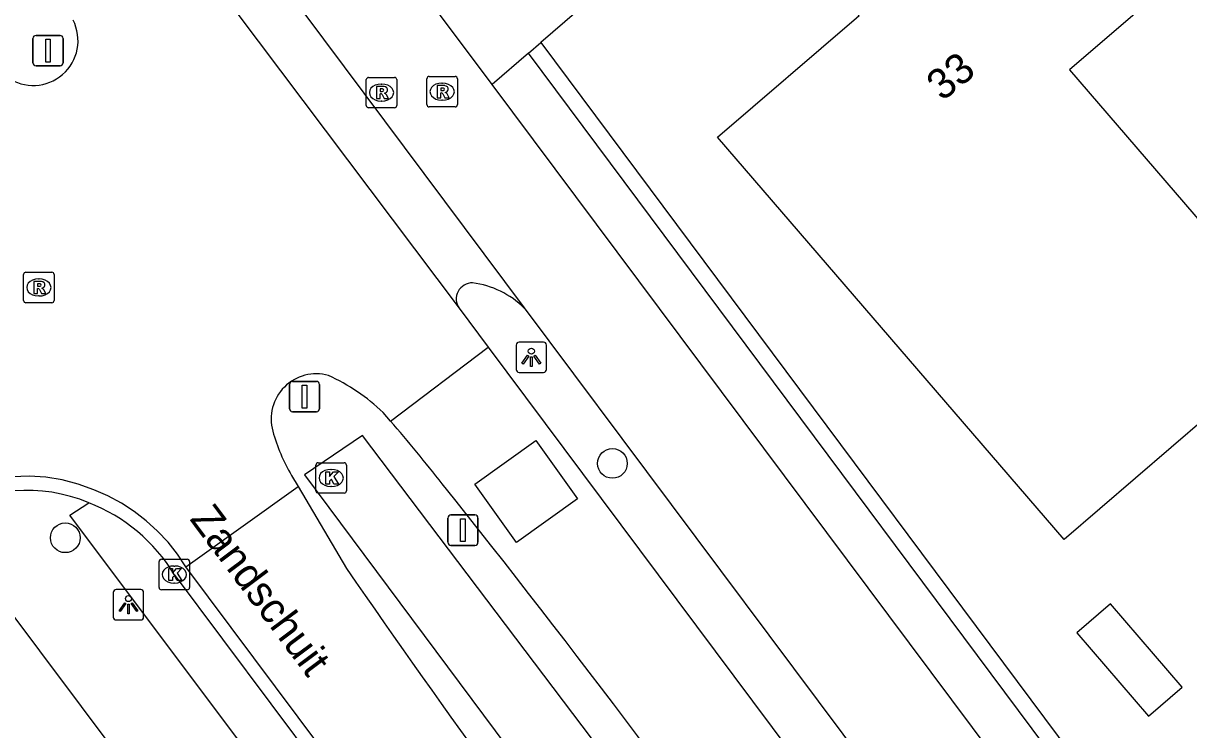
# Model space of a CAD drawing. Extents: x 155888 to 156864, y 383882 to 384671.
# Drawn here: x 156624.06 to 156662.42, y 384554.64 to 384577.89 of the extents above; entities that cross this region are included whole.
import ezdxf

# ---------------------------------------------------------------- set-up
doc = ezdxf.new("R2010")
doc.units = 0
for name, color, linetype in [('IMGEO_Afsluitpaal', 7, 'Continuous'), ('IMGEO_Boom', 7, 'Continuous'), ('IMGEO_Fietspad_gesloten', 7, 'Continuous'), ('IMGEO_Greppel_droge_sloot', 7, 'Continuous'), ('IMGEO_Haag', 7, 'Continuous'), ('IMGEO_Kolk', 7, 'Continuous'), ('IMGEO_Lichtpunt', 7, 'Continuous'), ('IMGEO_Openbare_ruimte_label', 7, 'Continuous'), ('IMGEO_Pand', 7, 'Continuous'), ('IMGEO_Pand_nummerreeks', 7, 'Continuous'), ('IMGEO_Rijbaan_lokaal_gesloten', 7, 'Continuous'), ('IMGEO_Rijbaan_lokaal_open', 7, 'Continuous'), ('IMGEO_Rioolput', 7, 'Continuous'), ('IMGEO_Verkeersbordpaal', 7, 'Continuous'), ('IMGEO_Voetpad_open', 7, 'Continuous')]:
    doc.layers.add(name, color=color, linetype=linetype)

msp = doc.modelspace()

# ---------------------------------------------------------------- linework, layer by layer
at = {"layer": 'IMGEO_Afsluitpaal'}
for p, q in [((156638.032, 384560.808), (156638.032, 384561.608)), ((156638.032, 384561.608), (156638.032, 384560.808)), ((156638.132, 384561.708), (156638.922, 384561.708)), ((156638.922, 384561.708), (156638.132, 384561.708)), ((156639.022, 384561.608), (156639.022, 384560.808)), ((156639.022, 384560.808), (156639.022, 384561.608)), ((156638.922, 384560.708), (156638.132, 384560.708)), ((156638.132, 384560.708), (156638.922, 384560.708))]:
    msp.add_line(p, q, dxfattribs=at)
msp.add_lwpolyline([(156638.452, 384561.583), (156638.602, 384561.583), (156638.602, 384560.833), (156638.452, 384560.833), (156638.452, 384561.583)], dxfattribs=at)
for centre, start, end in [((156638.132, 384561.608), 90, 180), ((156638.132, 384561.608), 90, 180), ((156638.922, 384561.608), 0, 90), ((156638.922, 384561.608), 360, 90), ((156638.132, 384560.808), 180, 270), ((156638.132, 384560.808), 180, 270), ((156638.922, 384560.808), 270, 0), ((156638.922, 384560.808), 270, 0)]:
    msp.add_arc(centre, 0.1, start, end, dxfattribs=at)
at = {"layer": 'IMGEO_Boom'}
for centre in [(156643.447, 384563.405), (156625.441, 384560.957)]:
    msp.add_circle(centre, 0.489, dxfattribs=at)
at = {"layer": 'IMGEO_Fietspad_gesloten'}
for points in [[(156629.344, 384583.533), (156640.547, 384568.52)], [(156670.431, 384534.462), (156639.492, 384575.873)], [(156640.547, 384568.52), (156664.731, 384536.165)]]:
    msp.add_lwpolyline(points, dxfattribs=at)
at = {"layer": 'IMGEO_Greppel_droge_sloot'}
msp.add_lwpolyline([(156656.078, 384532.462), (156658.177, 384533.988), (156635.22, 384564.322), (156633.315, 384563.032), (156656.078, 384532.462)], dxfattribs=at)
at = {"layer": 'IMGEO_Haag'}
msp.add_lwpolyline([(156641.089, 384577.256), (156671.996, 384535.802)], dxfattribs=at)
at = {"layer": 'IMGEO_Kolk'}
for p, q in [((156633.691, 384562.5), (156633.691, 384563.352)), ((156633.766, 384563.426), (156634.618, 384563.426)), ((156634.692, 384563.352), (156634.692, 384562.5)), ((156634.179, 384563.206), (156634.204, 384563.206)), ((156634.202, 384562.646), (156634.177, 384562.646)), ((156634.618, 384562.426), (156633.766, 384562.426)), ((156628.528, 384559.322), (156628.528, 384560.174)), ((156628.603, 384560.248), (156629.455, 384560.248)), ((156629.016, 384560.028), (156629.041, 384560.028)), ((156629.529, 384560.174), (156629.529, 384559.322)), ((156629.455, 384559.248), (156628.603, 384559.248)), ((156629.039, 384559.468), (156629.014, 384559.468))]:
    msp.add_line(p, q, dxfattribs=at)
for points in [[(156633.691, 384562.5), (156633.691, 384563.352)], [(156633.766, 384563.426), (156634.618, 384563.426)], [(156634.692, 384563.352), (156634.692, 384562.5)], [(156634.012, 384563.126), (156634.135, 384563.126), (156634.135, 384562.975), (156634.265, 384563.126), (156634.429, 384563.126), (156634.283, 384562.975), (156634.436, 384562.726), (156634.284, 384562.726), (156634.199, 384562.89), (156634.135, 384562.823), (156634.135, 384562.726), (156634.012, 384562.726), (156634.012, 384563.126)], [(156634.618, 384562.426), (156633.766, 384562.426)], [(156628.528, 384559.322), (156628.528, 384560.174)], [(156628.603, 384560.248), (156629.455, 384560.248)], [(156628.849, 384559.948), (156628.972, 384559.948), (156628.972, 384559.797), (156629.102, 384559.948), (156629.266, 384559.948), (156629.12, 384559.797), (156629.273, 384559.548), (156629.121, 384559.548), (156629.036, 384559.712), (156628.972, 384559.645), (156628.972, 384559.548), (156628.849, 384559.548), (156628.849, 384559.948)], [(156629.529, 384560.174), (156629.529, 384559.322)], [(156629.455, 384559.248), (156628.603, 384559.248)]]:
    msp.add_lwpolyline(points, dxfattribs=at)
for centre, start, end in [((156633.768, 384563.35), 91.552, 178.448), ((156633.768, 384563.35), 91.552, 178.448), ((156634.616, 384563.35), 1.552, 88.448), ((156634.616, 384563.35), 1.552, 88.448), ((156633.768, 384562.502), 181.552, 268.448), ((156633.768, 384562.502), 181.552, 268.448), ((156634.616, 384562.502), 271.552, 358.448), ((156634.616, 384562.502), 271.552, 358.448), ((156628.605, 384560.172), 91.552, 178.448), ((156628.605, 384560.172), 91.552, 178.448), ((156629.453, 384560.172), 1.552, 88.448), ((156629.453, 384560.172), 1.552, 88.448), ((156628.605, 384559.324), 181.552, 268.448), ((156628.605, 384559.324), 181.552, 268.448), ((156629.453, 384559.324), 271.552, 358.448), ((156629.453, 384559.324), 271.552, 358.448)]:
    msp.add_arc(centre, 0.0765, start, end, dxfattribs=at)
for centre, major_axis, ratio, start_param, end_param in [((156634.178, 384562.926), (-0.387, 0.002), 0.722429, 4.712389, 7.853982), ((156634.203, 384562.926), (-0.39, 0.002), 0.717154, 1.570796, 4.712389), ((156629.015, 384559.748), (-0.387, 0.002), 0.722429, 4.712389, 7.853982), ((156629.04, 384559.748), (-0.39, 0.002), 0.717154, 1.570796, 4.712389)]:
    msp.add_ellipse(centre, major_axis=major_axis, ratio=ratio, start_param=start_param, end_param=end_param, dxfattribs=at)
at = {"layer": 'IMGEO_Lichtpunt'}
for p, q in [((156640.281, 384567.301), (156640.281, 384566.494)), ((156640.281, 384567.301), (156640.281, 384566.494)), ((156641.183, 384567.396), (156640.375, 384567.396)), ((156641.183, 384567.396), (156640.375, 384567.396)), ((156641.277, 384566.494), (156641.277, 384567.301)), ((156641.277, 384566.494), (156641.277, 384567.301)), ((156640.375, 384566.4), (156641.183, 384566.4)), ((156640.375, 384566.4), (156641.183, 384566.4)), ((156627.021, 384559.156), (156627.021, 384558.349)), ((156627.021, 384559.156), (156627.021, 384558.349)), ((156627.923, 384559.251), (156627.115, 384559.251)), ((156627.923, 384559.251), (156627.115, 384559.251)), ((156628.017, 384558.349), (156628.017, 384559.156)), ((156628.017, 384558.349), (156628.017, 384559.156)), ((156627.115, 384558.255), (156627.923, 384558.255)), ((156627.115, 384558.255), (156627.923, 384558.255))]:
    msp.add_line(p, q, dxfattribs=at)
for points in [[(156640.655, 384566.965), (156640.694, 384566.937), (156640.506, 384566.675), (156640.468, 384566.702), (156640.655, 384566.965)], [(156640.757, 384566.917), (156640.804, 384566.917), (156640.804, 384566.595), (156640.757, 384566.595), (156640.757, 384566.917)], [(156640.867, 384566.937), (156640.905, 384566.964), (156641.092, 384566.702), (156641.053, 384566.674), (156640.867, 384566.937)], [(156627.395, 384558.82), (156627.434, 384558.792), (156627.246, 384558.53), (156627.208, 384558.557), (156627.395, 384558.82)], [(156627.497, 384558.772), (156627.544, 384558.772), (156627.544, 384558.45), (156627.497, 384558.45), (156627.497, 384558.772)], [(156627.607, 384558.792), (156627.645, 384558.819), (156627.832, 384558.557), (156627.793, 384558.529), (156627.607, 384558.792)]]:
    msp.add_lwpolyline(points, dxfattribs=at)
for centre in [(156640.78, 384567.099), (156627.52, 384558.954)]:
    msp.add_circle(centre, 0.0994, dxfattribs=at)
for centre, start, end in [((156640.375, 384567.301), 90, 180), ((156640.375, 384567.301), 90, 180), ((156641.183, 384567.301), 0, 90), ((156641.183, 384567.301), 0, 90), ((156640.375, 384566.494), 180, 270), ((156640.375, 384566.494), 180, 270), ((156641.183, 384566.494), 270, 0), ((156641.183, 384566.494), 270, 360), ((156627.115, 384559.156), 90, 180), ((156627.115, 384559.156), 90, 180), ((156627.923, 384559.156), 0, 90), ((156627.923, 384559.156), 0, 90), ((156627.115, 384558.349), 180, 270), ((156627.115, 384558.349), 180, 270), ((156627.923, 384558.349), 270, 0), ((156627.923, 384558.349), 270, 360)]:
    msp.add_arc(centre, 0.0946, start, end, dxfattribs=at)
at = {"layer": 'IMGEO_Pand'}
for points in [[(156666.067, 384567.576), (156663.011, 384564.942), (156658.323, 384560.9), (156646.907, 384574.138), (156651.478, 384578.068), (156651.574, 384578.15), (156650.816, 384579.032), (156652.54, 384580.514), (156653.285, 384579.647), (156653.381, 384579.73), (156658.827, 384584.413), (156662.667, 384579.947), (156658.495, 384576.358), (156666.067, 384567.576)], [(156662.2, 384556.046), (156659.841, 384558.782), (156658.733, 384557.827), (156661.092, 384555.091), (156662.2, 384556.046)]]:
    msp.add_lwpolyline(points, dxfattribs=at)
at = {"layer": 'IMGEO_Rijbaan_lokaal_gesloten'}
for points in [[(156628.851, 384581.22), (156638.405, 384568.51)], [(156638.405, 384568.51), (156639.357, 384567.235)], [(156636.144, 384564.799), (156639.357, 384567.235)], [(156639.357, 384567.235), (156663.005, 384535.572)], [(156636.144, 384564.799), (156636.021, 384564.939), (156635.898, 384565.079)], [(156629.413, 384559.999), (156629.134, 384560.417), (156628.822, 384560.812), (156628.479, 384561.179), (156628.107, 384561.517), (156627.708, 384561.824), (156627.286, 384562.097), (156626.843, 384562.334), (156626.382, 384562.535), (156625.868, 384562.723), (156625.338, 384562.861), (156624.798, 384562.947), (156624.252, 384562.982), (156623.705, 384562.964), (156623.162, 384562.894), (156622.628, 384562.772), (156622.109, 384562.6), (156621.608, 384562.378), (156621.131, 384562.11)], [(156632.89, 384563.008), (156633.104, 384562.645)], [(156629.413, 384559.999), (156633.104, 384562.645)], [(156633.104, 384562.645), (156634.695, 384559.945)], [(156652.746, 384528.811), (156652.292, 384529.419), (156651.66, 384530.228), (156629.413, 384559.999)]]:
    msp.add_lwpolyline(points, dxfattribs=at)
for centre, radius, start, end in [((156624.384, 384577.319), 1.475, 234.7211, 27.2105), ((156633.706, 384564.863), 1.492, 74.5337, 195.4663), ((156631.419, 384560.431), 6.455, 46.0588, 65.419), ((156598.835, 384532.365), 49.436, 37.8929, 41.0016), ((156638.226, 384566.147), 6.191, 195.767, 210.4687), ((156371.27, 384349.507), 341.361, 35.1358, 38.65429), ((156990.038, 384805.982), 432.207, 214.69842, 219.30774)]:
    msp.add_arc(centre, radius, start, end, dxfattribs=at)
at = {"layer": 'IMGEO_Rijbaan_lokaal_open'}
for points in [[(156663.995, 384596.985), (156641.089, 384577.256)], [(156639.492, 384575.873), (156636.056, 384580.471)], [(156640.681, 384576.905), (156641.089, 384577.256)], [(156640.681, 384576.905), (156639.492, 384575.873)], [(156640.294, 384560.805), (156638.92, 384562.727), (156640.926, 384564.161), (156642.3, 384562.239), (156640.294, 384560.805)], [(156629.028, 384559.747), (156651.294, 384529.949), (156651.926, 384529.14)]]:
    msp.add_lwpolyline(points, dxfattribs=at)
for centre, radius, start, end in [((156624.188, 384557.304), 5.213, 67.1731, 122.1485), ((156624.167, 384556.807), 5.681, 31.1628, 68.9227)]:
    msp.add_arc(centre, radius, start, end, dxfattribs=at)
at = {"layer": 'IMGEO_Rioolput'}
for p, q in [((156635.348, 384575.184), (156635.348, 384576.036)), ((156635.423, 384576.11), (156636.275, 384576.11)), ((156636.349, 384576.036), (156636.349, 384575.184)), ((156637.344, 384575.213), (156637.344, 384576.065)), ((156637.419, 384576.139), (156638.271, 384576.139)), ((156638.345, 384576.065), (156638.345, 384575.213)), ((156635.836, 384575.89), (156635.861, 384575.89)), ((156637.832, 384575.919), (156637.857, 384575.919)), ((156635.859, 384575.33), (156635.834, 384575.33)), ((156637.855, 384575.359), (156637.83, 384575.359)), ((156636.275, 384575.11), (156635.423, 384575.11)), ((156638.271, 384575.139), (156637.419, 384575.139)), ((156624.069, 384568.769), (156624.069, 384569.621)), ((156624.144, 384569.695), (156624.996, 384569.695)), ((156624.557, 384569.475), (156624.582, 384569.475)), ((156625.07, 384569.621), (156625.07, 384568.769)), ((156624.58, 384568.915), (156624.555, 384568.915)), ((156624.996, 384568.695), (156624.144, 384568.695))]:
    msp.add_line(p, q, dxfattribs=at)
for points in [[(156635.348, 384575.184), (156635.348, 384576.036)], [(156635.423, 384576.11), (156636.275, 384576.11)], [(156636.349, 384576.036), (156636.349, 384575.184)], [(156637.344, 384575.213), (156637.344, 384576.065)], [(156637.419, 384576.139), (156638.271, 384576.139)], [(156638.345, 384576.065), (156638.345, 384575.213)], [(156635.937, 384575.808), (156635.685, 384575.81), (156635.685, 384575.41)], [(156635.863, 384575.729), (156635.809, 384575.729), (156635.809, 384575.648)], [(156635.809, 384575.648), (156635.861, 384575.648)], [(156637.933, 384575.837), (156637.681, 384575.839), (156637.681, 384575.439)], [(156637.859, 384575.758), (156637.805, 384575.758), (156637.805, 384575.677)], [(156637.805, 384575.677), (156637.857, 384575.677)], [(156635.685, 384575.41), (156635.809, 384575.41), (156635.809, 384575.572), (156635.82, 384575.572)], [(156635.867, 384575.543), (156635.938, 384575.41), (156636.078, 384575.41), (156636.013, 384575.536)], [(156637.681, 384575.439), (156637.805, 384575.439), (156637.805, 384575.601), (156637.816, 384575.601)], [(156637.863, 384575.572), (156637.934, 384575.439), (156638.074, 384575.439), (156638.009, 384575.565)], [(156636.275, 384575.11), (156635.423, 384575.11)], [(156638.271, 384575.139), (156637.419, 384575.139)], [(156624.069, 384568.769), (156624.069, 384569.621)], [(156624.144, 384569.695), (156624.996, 384569.695)], [(156625.07, 384569.621), (156625.07, 384568.769)], [(156624.658, 384569.393), (156624.406, 384569.395), (156624.406, 384568.995)], [(156624.406, 384568.995), (156624.53, 384568.995), (156624.53, 384569.157), (156624.541, 384569.157)], [(156624.584, 384569.314), (156624.53, 384569.314), (156624.53, 384569.233)], [(156624.53, 384569.233), (156624.582, 384569.233)], [(156624.588, 384569.128), (156624.659, 384568.995), (156624.799, 384568.995), (156624.734, 384569.121)], [(156624.996, 384568.695), (156624.144, 384568.695)]]:
    msp.add_lwpolyline(points, dxfattribs=at)
for centre, radius, start, end in [((156635.425, 384576.034), 0.0765, 91.552, 178.448), ((156635.425, 384576.034), 0.0765, 91.552, 178.448), ((156636.273, 384576.034), 0.0765, 1.552, 88.448), ((156636.273, 384576.034), 0.0765, 1.552, 88.448), ((156637.421, 384576.063), 0.0765, 91.552, 178.448), ((156637.421, 384576.063), 0.0765, 91.552, 178.448), ((156638.269, 384576.063), 0.0765, 1.552, 88.448), ((156638.269, 384576.063), 0.0765, 1.552, 88.448), ((156635.845, 384575.837), 0.19, 274.7715, 282.9687), ((156635.869, 384575.633), 0.0964, 77.0061, 93.1865), ((156635.883, 384575.69), 0.0378, 276.6634, 79.6772), ((156635.936, 384575.698), 0.109, 350.3612, 89.416), ((156635.934, 384575.698), 0.112, 277.5842, 350.9817), ((156637.841, 384575.866), 0.19, 274.7715, 282.9687), ((156637.865, 384575.662), 0.0964, 77.0061, 93.1865), ((156637.879, 384575.719), 0.0378, 276.6634, 79.6772), ((156637.932, 384575.727), 0.109, 350.3612, 89.416), ((156637.93, 384575.727), 0.112, 277.5842, 350.9817), ((156637.914, 384575.512), 0.108, 29.5134, 73.7905), ((156635.819, 384575.519), 0.0533, 26.0293, 88.6989), ((156635.918, 384575.483), 0.108, 29.5134, 73.7905), ((156637.815, 384575.548), 0.0533, 26.0293, 88.6989), ((156635.425, 384575.186), 0.0765, 181.552, 268.448), ((156635.425, 384575.186), 0.0765, 181.552, 268.448), ((156636.273, 384575.186), 0.0765, 271.552, 358.448), ((156636.273, 384575.186), 0.0765, 271.552, 358.448), ((156637.421, 384575.215), 0.0765, 181.552, 268.448), ((156637.421, 384575.215), 0.0765, 181.552, 268.448), ((156638.269, 384575.215), 0.0765, 271.552, 358.448), ((156638.269, 384575.215), 0.0765, 271.552, 358.448), ((156624.146, 384569.619), 0.0765, 91.552, 178.448), ((156624.146, 384569.619), 0.0765, 91.552, 178.448), ((156624.994, 384569.619), 0.0765, 1.552, 88.448), ((156624.994, 384569.619), 0.0765, 1.552, 88.448), ((156624.54, 384569.104), 0.0533, 26.0293, 88.6989), ((156624.566, 384569.422), 0.19, 274.7715, 282.9687), ((156624.59, 384569.218), 0.0964, 77.0061, 93.1865), ((156624.604, 384569.275), 0.0378, 276.6634, 79.6772), ((156624.657, 384569.283), 0.109, 350.3612, 89.416), ((156624.655, 384569.283), 0.112, 277.5842, 350.9817), ((156624.639, 384569.068), 0.108, 29.5134, 73.7905), ((156624.146, 384568.771), 0.0765, 181.552, 268.448), ((156624.146, 384568.771), 0.0765, 181.552, 268.448), ((156624.994, 384568.771), 0.0765, 271.552, 358.448), ((156624.994, 384568.771), 0.0765, 271.552, 358.448)]:
    msp.add_arc(centre, radius, start, end, dxfattribs=at)
for centre, major_axis, ratio, start_param, end_param in [((156635.835, 384575.61), (-0.387, 0.002), 0.722429, 4.712389, 7.853982), ((156635.86, 384575.61), (-0.39, 0.002), 0.717154, 1.570796, 4.712389), ((156637.831, 384575.639), (-0.387, 0.002), 0.722429, 4.712389, 7.853982), ((156637.856, 384575.639), (-0.39, 0.002), 0.717154, 1.570796, 4.712389), ((156624.556, 384569.195), (-0.387, 0.002), 0.722429, 4.712389, 7.853982), ((156624.581, 384569.195), (-0.39, 0.002), 0.717154, 1.570796, 4.712389)]:
    msp.add_ellipse(centre, major_axis=major_axis, ratio=ratio, start_param=start_param, end_param=end_param, dxfattribs=at)
at = {"layer": 'IMGEO_Verkeersbordpaal'}
for p, q in [((156624.377, 384576.59), (156624.377, 384577.39)), ((156624.377, 384577.39), (156624.377, 384576.59)), ((156624.477, 384577.49), (156625.267, 384577.49)), ((156625.267, 384577.49), (156624.477, 384577.49)), ((156625.367, 384577.39), (156625.367, 384576.59)), ((156625.367, 384576.59), (156625.367, 384577.39)), ((156625.267, 384576.49), (156624.477, 384576.49)), ((156624.477, 384576.49), (156625.267, 384576.49)), ((156632.919, 384566.103), (156633.709, 384566.103)), ((156633.709, 384566.103), (156632.919, 384566.103)), ((156632.819, 384565.203), (156632.819, 384566.003)), ((156632.819, 384566.003), (156632.819, 384565.203)), ((156633.809, 384566.003), (156633.809, 384565.203)), ((156633.809, 384565.203), (156633.809, 384566.003)), ((156633.709, 384565.103), (156632.919, 384565.103)), ((156632.919, 384565.103), (156633.709, 384565.103))]:
    msp.add_line(p, q, dxfattribs=at)
for points in [[(156624.797, 384577.365), (156624.947, 384577.365), (156624.947, 384576.615), (156624.797, 384576.615), (156624.797, 384577.365)], [(156633.239, 384565.978), (156633.389, 384565.978), (156633.389, 384565.228), (156633.239, 384565.228), (156633.239, 384565.978)]]:
    msp.add_lwpolyline(points, dxfattribs=at)
for centre, start, end in [((156624.477, 384577.39), 90, 180), ((156624.477, 384577.39), 90, 180), ((156625.267, 384577.39), 0, 90), ((156625.267, 384577.39), 360, 90), ((156624.477, 384576.59), 180, 270), ((156624.477, 384576.59), 180, 270), ((156625.267, 384576.59), 270, 0), ((156625.267, 384576.59), 270, 0), ((156632.919, 384566.003), 90, 180), ((156632.919, 384566.003), 90, 180), ((156633.709, 384566.003), 0, 90), ((156633.709, 384566.003), 360, 90), ((156632.919, 384565.203), 180, 270), ((156632.919, 384565.203), 180, 270), ((156633.709, 384565.203), 270, 0), ((156633.709, 384565.203), 270, 0)]:
    msp.add_arc(centre, 0.1, start, end, dxfattribs=at)
at = {"layer": 'IMGEO_Voetpad_open'}
for points in [[(156671.588, 384535.451), (156640.681, 384576.905)], [(156651.926, 384529.14), (156650.693, 384528.225), (156625.591, 384561.698), (156626.21, 384562.108)], [(156651.871, 384520.813), (156621.881, 384560.861)]]:
    msp.add_lwpolyline(points, dxfattribs=at)
for centre, radius, start, end in [((156638.841, 384568.816), 0.532, 89.2387, 215.0359), ((156638.458, 384566.39), 2.983, 45.5511, 82.4847)]:
    msp.add_arc(centre, radius, start, end, dxfattribs=at)

# ---------------------------------------------------------------- texts
at = {"layer": 'IMGEO_Openbare_ruimte_label'}
msp.add_text('Zandschuit', height=1, rotation=306.7897, dxfattribs=at).set_placement((156629.513, 384561.569))
at = {"layer": 'IMGEO_Pand_nummerreeks'}
msp.add_text('33', height=1, rotation=38.9783, dxfattribs=at).set_placement((156654.307, 384575.302))

doc.saveas('drawing.dxf')
